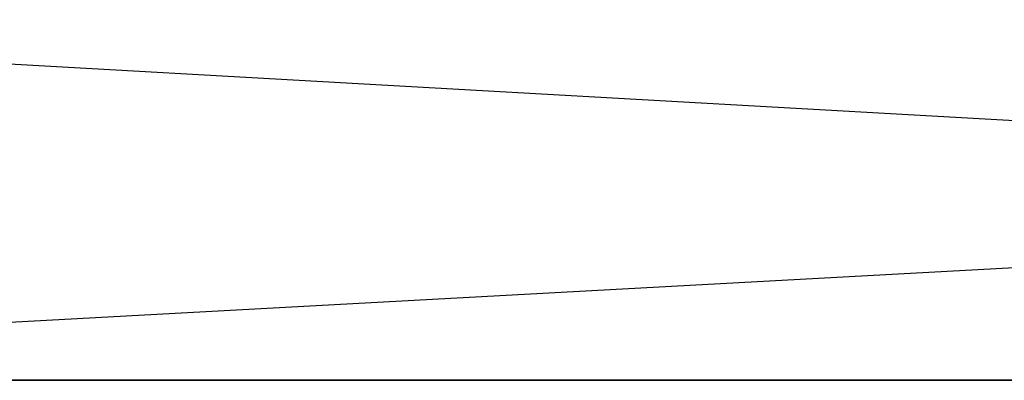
# Model space of a CAD drawing. Header units: centimetres. Extents: x 0.1 to 26.3, y 0 to 13.2.
# Tile 374 of 656: x 3.04308 to 3.04841, y 13.24073 to 13.24269. Entities that reach past the tile are written whole.
import ezdxf

# ---------------------------------------------------------------- set-up
doc = ezdxf.new("R2010")
doc.units = ezdxf.units.CM
doc.header["$LTSCALE"] = 2.54
doc.layers.get('0').update_dxf_attribs({"true_color": 0xff5454})

# ---------------------------------------------------------------- blocks, each defined once
blk = doc.blocks.new('Pojemnik na r_czniki papierowe CRESTO.STL')
at = {"color": 0}
for p, q in [((3.0739388, 13.2427338, 28.3654724), (3.0372988, 13.2407333, 28.3695007)), ((3.0739388, 13.2427338, 18.0654724), (3.0372988, 13.2407333, 18.0695007)), ((3.0379343, 13.2427338, 29.3277161), (3.073513, 13.2407333, 29.3373505)), ((3.0379343, 13.2427338, 19.0277145), (3.073513, 13.2407333, 19.0373505)), ((3.073513, 13.2407333, 29.3373505), (3.0372988, 13.2407333, 29.3304993)), ((3.0372988, 13.2407333, 28.3695007), (3.073513, 13.2407333, 28.3626495)), ((3.073513, 13.2407333, 19.0373505), (3.0372988, 13.2407333, 19.0304993)), ((3.0372988, 13.2407333, 18.0695007), (3.073513, 13.2407333, 18.0626495))]:
    blk.add_line(p, q, dxfattribs=at)

msp = doc.modelspace()

# ---------------------------------------------------------------- block references
at = {"color": 0}
msp.add_blockref('Pojemnik na r_czniki papierowe CRESTO.STL', (0, 0), dxfattribs=at)

doc.saveas('drawing.dxf')
